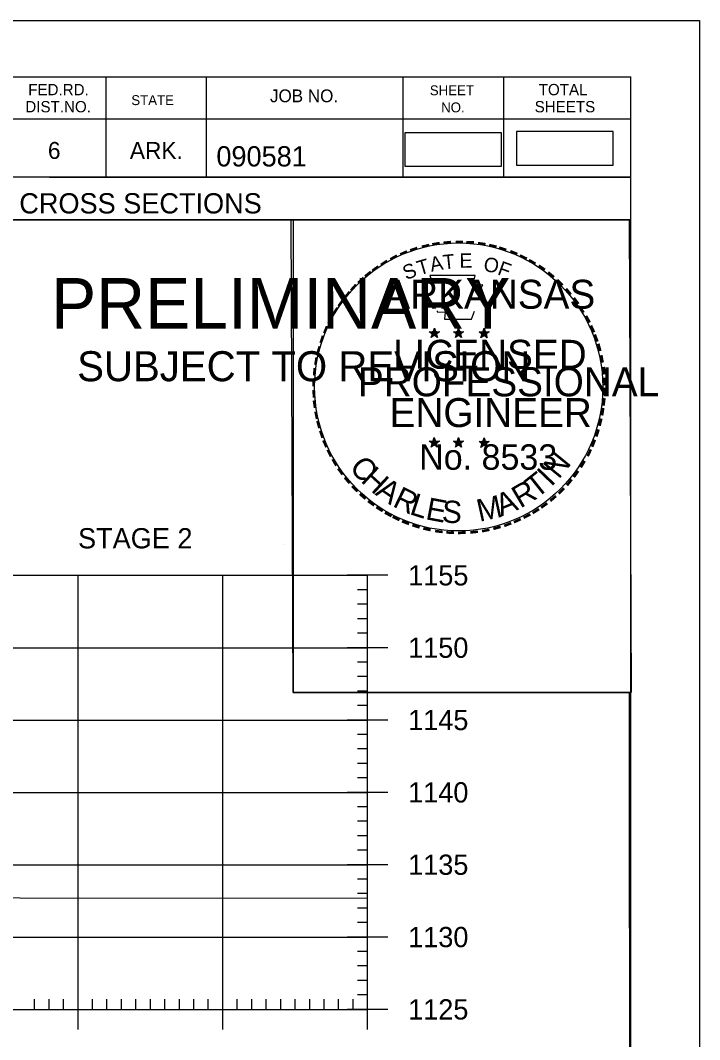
# Model space of a CAD drawing. Extents: x 1322838 to 1324533, y 339903 to 351025.
# Drawn here: x 1323819.7 to 1323866.6, y 342179.4 to 342249.8 of the extents above; entities that cross this region are included whole.
import ezdxf

# ---------------------------------------------------------------- set-up
doc = ezdxf.new("R2010")
doc.units = 0
for name, color, linetype in [('R_Axis', 7, 'Continuous'), ('R_Axis Annot', 7, 'Continuous'), ('R_Border', 7, 'Continuous'), ('R_Border PE', 7, 'Continuous'), ('R_Border Prem', 7, 'Continuous'), ('R_Drive', 7, 'Continuous'), ('R_Exist Surface', 7, 'Continuous'), ('R_Grid', 7, 'Continuous'), ('R_No Plot', 7, 'Continuous')]:
    doc.layers.add(name, color=color, linetype=linetype)

msp = doc.modelspace()

# ---------------------------------------------------------------- linework, layer by layer
at = {"layer": 'R_Axis'}
for p, q in [((1323845.115, 342211.482), (1323842.315, 342211.482)), ((1323843.715, 342181.482), (1323843.715, 342211.482)), ((1323843.715, 342210.482), (1323843.015, 342210.482)), ((1323843.715, 342209.482), (1323843.015, 342209.482)), ((1323843.715, 342208.482), (1323843.015, 342208.482)), ((1323843.715, 342207.482), (1323843.015, 342207.482)), ((1323845.115, 342206.482), (1323842.315, 342206.482)), ((1323843.715, 342205.482), (1323843.015, 342205.482)), ((1323843.715, 342204.482), (1323843.015, 342204.482)), ((1323843.715, 342203.482), (1323843.015, 342203.482)), ((1323843.715, 342202.482), (1323843.015, 342202.482)), ((1323845.115, 342201.482), (1323842.315, 342201.482)), ((1323843.715, 342200.482), (1323843.015, 342200.482)), ((1323843.715, 342199.482), (1323843.015, 342199.482)), ((1323843.715, 342198.482), (1323843.015, 342198.482)), ((1323843.715, 342197.482), (1323843.015, 342197.482)), ((1323845.115, 342196.482), (1323842.315, 342196.482)), ((1323843.715, 342195.482), (1323843.015, 342195.482)), ((1323843.715, 342194.482), (1323843.015, 342194.482)), ((1323843.715, 342193.482), (1323843.015, 342193.482)), ((1323843.715, 342192.482), (1323843.015, 342192.482)), ((1323845.115, 342191.482), (1323842.315, 342191.482)), ((1323843.715, 342190.482), (1323843.015, 342190.482)), ((1323843.715, 342189.482), (1323843.015, 342189.482)), ((1323843.715, 342188.482), (1323843.015, 342188.482)), ((1323843.715, 342187.482), (1323843.015, 342187.482)), ((1323845.115, 342186.482), (1323842.315, 342186.482)), ((1323843.715, 342185.482), (1323843.015, 342185.482)), ((1323843.715, 342184.482), (1323843.015, 342184.482)), ((1323823.715, 342180.082), (1323823.715, 342182.882)), ((1323833.715, 342180.082), (1323833.715, 342182.882)), ((1323843.715, 342183.482), (1323843.015, 342183.482)), ((1323843.715, 342180.082), (1323843.715, 342182.882)), ((1323820.715, 342181.482), (1323820.715, 342182.182)), ((1323821.715, 342181.482), (1323821.715, 342182.182)), ((1323822.715, 342181.482), (1323822.715, 342182.182)), ((1323824.715, 342181.482), (1323824.715, 342182.182)), ((1323825.715, 342181.482), (1323825.715, 342182.182)), ((1323826.715, 342181.482), (1323826.715, 342182.182)), ((1323827.715, 342181.482), (1323827.715, 342182.182)), ((1323828.715, 342181.482), (1323828.715, 342182.182)), ((1323829.715, 342181.482), (1323829.715, 342182.182)), ((1323830.715, 342181.482), (1323830.715, 342182.182)), ((1323831.715, 342181.482), (1323831.715, 342182.182)), ((1323832.715, 342181.482), (1323832.715, 342182.182)), ((1323834.715, 342181.482), (1323834.715, 342182.182)), ((1323835.715, 342181.482), (1323835.715, 342182.182)), ((1323836.715, 342181.482), (1323836.715, 342182.182)), ((1323837.715, 342181.482), (1323837.715, 342182.182)), ((1323838.715, 342181.482), (1323838.715, 342182.182)), ((1323839.715, 342181.482), (1323839.715, 342182.182)), ((1323840.715, 342181.482), (1323840.715, 342182.182)), ((1323841.715, 342181.482), (1323841.715, 342182.182)), ((1323842.715, 342181.482), (1323842.715, 342182.182)), ((1323843.715, 342182.482), (1323843.015, 342182.482)), ((1323563.715, 342181.482), (1323843.715, 342181.482)), ((1323845.115, 342181.482), (1323842.315, 342181.482))]:
    msp.add_line(p, q, dxfattribs=at)
at = {"layer": 'R_Border'}
for p, q in [((1323545.715, 342245.942), (1323861.895, 342245.942)), ((1323825.635, 342245.942), (1323825.635, 342239.002)), ((1323832.575, 342245.942), (1323832.575, 342239.002)), ((1323846.155, 342245.942), (1323846.155, 342239.002)), ((1323853.095, 342245.942), (1323853.095, 342239.002)), ((1323861.895, 342040.482), (1323861.895, 342245.942)), ((1323861.895, 342243.002), (1323818.795, 342243.002)), ((1323861.895, 342243.022), (1323861.895, 342243.022)), ((1323861.895, 342239.002), (1323818.795, 342239.002)), ((1323821.755, 342239.002), (1323861.895, 342239.002)), ((1323861.895, 342236.062), (1323799.255, 342236.062))]:
    msp.add_line(p, q, dxfattribs=at)
at = {"layer": 'R_Border PE'}
for p, q in [((1323847.98, 342228.318), (1323848.329, 342228.207)), ((1323847.98, 342228.318), (1323848.233, 342228.273)), ((1323847.98, 342228.318), (1323848.217, 342228.196)), ((1323848.113, 342227.91), (1323848.329, 342228.207)), ((1323848.113, 342227.91), (1323848.239, 342228.154)), ((1323848.113, 342227.91), (1323848.327, 342228.127)), ((1323848.329, 342228.572), (1323848.288, 342228.32)), ((1323848.542, 342227.91), (1323848.327, 342228.124)), ((1323848.329, 342228.207), (1323848.329, 342228.572)), ((1323848.329, 342228.572), (1323848.378, 342228.322)), ((1323848.676, 342228.318), (1323848.329, 342228.207)), ((1323848.542, 342227.91), (1323848.329, 342228.207)), ((1323848.676, 342228.318), (1323848.39, 342228.269)), ((1323848.542, 342227.91), (1323848.405, 342228.201)), ((1323848.676, 342228.318), (1323848.472, 342228.216)), ((1323849.65, 342228.318), (1323849.999, 342228.207)), ((1323849.65, 342228.318), (1323849.903, 342228.273)), ((1323849.65, 342228.318), (1323849.887, 342228.196)), ((1323849.783, 342227.91), (1323849.999, 342228.207)), ((1323849.783, 342227.91), (1323849.909, 342228.154)), ((1323849.783, 342227.91), (1323849.997, 342228.127)), ((1323849.999, 342228.572), (1323849.958, 342228.32)), ((1323850.212, 342227.91), (1323849.997, 342228.124)), ((1323849.999, 342228.207), (1323849.999, 342228.572)), ((1323849.999, 342228.572), (1323850.048, 342228.322)), ((1323850.346, 342228.318), (1323849.999, 342228.207)), ((1323850.212, 342227.91), (1323849.999, 342228.207)), ((1323850.346, 342228.318), (1323850.06, 342228.269)), ((1323850.212, 342227.91), (1323850.075, 342228.201)), ((1323850.346, 342228.318), (1323850.142, 342228.216)), ((1323851.414, 342228.306), (1323851.763, 342228.195)), ((1323851.414, 342228.306), (1323851.667, 342228.261)), ((1323851.414, 342228.306), (1323851.651, 342228.184)), ((1323851.547, 342227.898), (1323851.763, 342228.195)), ((1323851.547, 342227.898), (1323851.673, 342228.142)), ((1323851.547, 342227.898), (1323851.761, 342228.115)), ((1323851.763, 342228.56), (1323851.722, 342228.308)), ((1323851.976, 342227.898), (1323851.761, 342228.112)), ((1323851.763, 342228.195), (1323851.763, 342228.56)), ((1323851.763, 342228.56), (1323851.812, 342228.31)), ((1323852.11, 342228.306), (1323851.763, 342228.195)), ((1323851.976, 342227.898), (1323851.763, 342228.195)), ((1323852.11, 342228.306), (1323851.824, 342228.257)), ((1323851.976, 342227.898), (1323851.839, 342228.189)), ((1323852.11, 342228.306), (1323851.906, 342228.204)), ((1323848.325, 342220.999), (1323848.284, 342220.747)), ((1323848.325, 342220.634), (1323848.325, 342220.999)), ((1323848.325, 342220.999), (1323848.374, 342220.749)), ((1323849.994, 342220.999), (1323849.953, 342220.747)), ((1323849.994, 342220.634), (1323849.994, 342220.999)), ((1323849.994, 342220.999), (1323850.043, 342220.749)), ((1323851.761, 342220.989), (1323851.72, 342220.737)), ((1323851.761, 342220.624), (1323851.761, 342220.989)), ((1323851.761, 342220.989), (1323851.81, 342220.739)), ((1323847.976, 342220.745), (1323848.325, 342220.634)), ((1323847.976, 342220.745), (1323848.229, 342220.7)), ((1323847.976, 342220.745), (1323848.213, 342220.623)), ((1323848.109, 342220.337), (1323848.325, 342220.634)), ((1323848.109, 342220.337), (1323848.235, 342220.581)), ((1323848.109, 342220.337), (1323848.323, 342220.554)), ((1323848.538, 342220.337), (1323848.323, 342220.551)), ((1323848.672, 342220.745), (1323848.325, 342220.634)), ((1323848.538, 342220.337), (1323848.325, 342220.634)), ((1323848.672, 342220.745), (1323848.386, 342220.696)), ((1323848.538, 342220.337), (1323848.401, 342220.628)), ((1323848.672, 342220.745), (1323848.468, 342220.643)), ((1323849.645, 342220.745), (1323849.994, 342220.634)), ((1323849.645, 342220.745), (1323849.898, 342220.7)), ((1323849.645, 342220.745), (1323849.882, 342220.623)), ((1323849.778, 342220.337), (1323849.994, 342220.634)), ((1323849.778, 342220.337), (1323849.904, 342220.581)), ((1323849.778, 342220.337), (1323849.992, 342220.554)), ((1323850.207, 342220.337), (1323849.992, 342220.551)), ((1323850.341, 342220.745), (1323849.994, 342220.634)), ((1323850.207, 342220.337), (1323849.994, 342220.634)), ((1323850.341, 342220.745), (1323850.055, 342220.696)), ((1323850.207, 342220.337), (1323850.07, 342220.628)), ((1323850.341, 342220.745), (1323850.137, 342220.643)), ((1323851.412, 342220.735), (1323851.761, 342220.624)), ((1323851.412, 342220.735), (1323851.665, 342220.69)), ((1323851.412, 342220.735), (1323851.649, 342220.613)), ((1323851.545, 342220.327), (1323851.761, 342220.624)), ((1323851.545, 342220.327), (1323851.671, 342220.571)), ((1323851.545, 342220.327), (1323851.759, 342220.544)), ((1323851.974, 342220.327), (1323851.759, 342220.541)), ((1323852.108, 342220.735), (1323851.761, 342220.624)), ((1323851.974, 342220.327), (1323851.761, 342220.624)), ((1323852.108, 342220.735), (1323851.822, 342220.686)), ((1323851.974, 342220.327), (1323851.837, 342220.618)), ((1323852.108, 342220.735), (1323851.904, 342220.633))]:
    msp.add_line(p, q, dxfattribs=at)
for points in [[(1323848.021, 342232.196), (1323848.29, 342231.369)], [(1323851.532, 342231.274), (1323851.674, 342231.558), (1323850.989, 342231.534), (1323851.137, 342232.196), (1323848.021, 342232.196)], [(1323848.513, 342229.773), (1323848.513, 342229.686), (1323849.076, 342229.667), (1323849.022, 342229.194), (1323850.892, 342229.194), (1323851.093, 342229.73)], [(1323848.329, 342228.572), (1323848.542, 342227.91), (1323847.98, 342228.318), (1323848.676, 342228.318), (1323848.113, 342227.91), (1323848.329, 342228.572)], [(1323849.999, 342228.572), (1323850.212, 342227.91), (1323849.65, 342228.318), (1323850.346, 342228.318), (1323849.783, 342227.91), (1323849.999, 342228.572)], [(1323851.763, 342228.56), (1323851.976, 342227.898), (1323851.414, 342228.306), (1323852.11, 342228.306), (1323851.547, 342227.898), (1323851.763, 342228.56)], [(1323848.325, 342220.999), (1323848.538, 342220.337), (1323847.976, 342220.745), (1323848.672, 342220.745), (1323848.109, 342220.337), (1323848.325, 342220.999)], [(1323849.994, 342220.999), (1323850.207, 342220.337), (1323849.645, 342220.745), (1323850.341, 342220.745), (1323849.778, 342220.337), (1323849.994, 342220.999)], [(1323851.761, 342220.989), (1323851.974, 342220.327), (1323851.412, 342220.735), (1323852.108, 342220.735), (1323851.545, 342220.327), (1323851.761, 342220.989)]]:
    msp.add_lwpolyline(points, dxfattribs=at)
for centre, radius in [((1323848.328, 342228.206), 0.172), ((1323848.328, 342228.206), 0.145), ((1323848.328, 342228.206), 0.116), ((1323848.328, 342228.206), 0.0991), ((1323848.328, 342228.206), 0.0747), ((1323848.328, 342228.206), 0.0495), ((1323848.328, 342228.206), 0.0296), ((1323849.998, 342228.206), 0.172), ((1323849.998, 342228.206), 0.145), ((1323849.998, 342228.206), 0.116), ((1323849.998, 342228.206), 0.0991), ((1323849.998, 342228.206), 0.0747), ((1323849.998, 342228.206), 0.0495), ((1323849.998, 342228.206), 0.0296), ((1323851.762, 342228.194), 0.172), ((1323851.762, 342228.194), 0.145), ((1323851.762, 342228.194), 0.116), ((1323851.762, 342228.194), 0.0991), ((1323851.762, 342228.194), 0.0747), ((1323851.762, 342228.194), 0.0495), ((1323851.762, 342228.194), 0.0296), ((1323848.324, 342220.633), 0.172), ((1323848.324, 342220.633), 0.145), ((1323848.324, 342220.633), 0.116), ((1323848.324, 342220.633), 0.0991), ((1323848.324, 342220.633), 0.0747), ((1323848.324, 342220.633), 0.0495), ((1323848.324, 342220.633), 0.0296), ((1323849.993, 342220.633), 0.172), ((1323849.993, 342220.633), 0.145), ((1323849.993, 342220.633), 0.116), ((1323849.993, 342220.633), 0.0991), ((1323849.993, 342220.633), 0.0747), ((1323849.993, 342220.633), 0.0495), ((1323849.993, 342220.633), 0.0296), ((1323851.76, 342220.623), 0.172), ((1323851.76, 342220.623), 0.145), ((1323851.76, 342220.623), 0.116), ((1323851.76, 342220.623), 0.0991), ((1323851.76, 342220.623), 0.0747), ((1323851.76, 342220.623), 0.0495), ((1323851.76, 342220.623), 0.0296)]:
    msp.add_circle(centre, radius, dxfattribs=at)
at = {"layer": 'R_Drive'}
for points in [[(1323846.285, 342239.764), (1323852.968, 342239.764), (1323852.968, 342242.074), (1323846.285, 342242.074)], [(1323853.999, 342239.836), (1323860.682, 342239.836), (1323860.682, 342242.147), (1323853.999, 342242.147)]]:
    msp.add_lwpolyline(points, close=True, dxfattribs=at)
at = {"layer": 'R_Exist Surface'}
msp.add_lwpolyline([(1323780.633, 342189.331), (1323819.688, 342189.188), (1323843.715, 342189.173)], dxfattribs=at)
at = {"layer": 'R_Grid'}
for p, q in [((1323563.715, 342211.482), (1323843.715, 342211.482)), ((1323823.715, 342181.482), (1323823.715, 342211.482)), ((1323833.715, 342181.482), (1323833.715, 342211.482)), ((1323843.715, 342181.482), (1323843.715, 342211.482)), ((1323563.715, 342206.482), (1323843.715, 342206.482)), ((1323563.715, 342201.482), (1323843.715, 342201.482)), ((1323563.715, 342196.482), (1323843.715, 342196.482)), ((1323563.715, 342191.482), (1323843.715, 342191.482)), ((1323563.715, 342186.482), (1323843.715, 342186.482)), ((1323563.715, 342181.482), (1323843.715, 342181.482))]:
    msp.add_line(p, q, dxfattribs=at)
at = {"layer": 'R_No Plot'}
for p, q in [((1323533.315, 342249.837), (1323866.648, 342249.837)), ((1323837.93, 342213.607), (1323837.93, 342213.607))]:
    msp.add_line(p, q, dxfattribs=at)
for points in [[(1323533.308, 342249.837), (1323866.648, 342249.837), (1323866.648, 342036.499), (1323533.308, 342036.499)], [(1323779.635, 342245.942), (1323799.255, 342245.942), (1323799.255, 342236.062), (1323815.368, 342236.062), (1323838.567, 342236.062), (1323838.567, 342203.392), (1323861.775, 342203.392), (1323861.895, 342040.482), (1323545.715, 342040.482), (1323545.715, 342245.942)], [(1323838.427, 342236.062), (1323861.775, 342236.062), (1323861.915, 342203.392), (1323838.567, 342203.392)]]:
    msp.add_lwpolyline(points, close=True, dxfattribs=at)
msp.add_circle((1323850.007, 342224.502), 9.952, dxfattribs=at)

# ---------------------------------------------------------------- texts
at = {"layer": 'R_Axis Annot'}
for s, p in [('STAGE 2', (1323823.715, 342213.344)), ('1155', (1323846.515, 342210.782)), ('1150', (1323846.515, 342205.782)), ('1145', (1323846.515, 342200.782)), ('1140', (1323846.515, 342195.782)), ('1135', (1323846.515, 342190.782)), ('1130', (1323846.515, 342185.782)), ('1125', (1323846.515, 342180.782))]:
    msp.add_text(s, height=1.4, dxfattribs=at).set_placement(p)
at = {"layer": 'R_Border'}
for s, height, p in [('FED.RD.', 0.7819, (1323820.275, 342244.662)), ('JOB NO.', 0.8792, (1323836.975, 342244.182)), ('SHEET', 0.684, (1323848.015, 342244.662)), ('TOTAL', 0.7819, (1323855.535, 342244.662)), ('DIST.NO.', 0.7819, (1323820.075, 342243.482)), ('STATE', 0.684, (1323827.395, 342243.982)), ('NO.', 0.684, (1323848.795, 342243.482)), ('SHEETS', 0.7819, (1323855.255, 342243.482)), ('6', 1.172, (1323821.635, 342240.262)), ('ARK.', 1.1723, (1323827.295, 342240.262)), ('090581', 1.4, (1323833.271, 342239.742)), ('CROSS SECTIONS', 1.4, (1323819.659, 342236.493))]:
    msp.add_text(s, height=height, rotation=360, dxfattribs=at).set_placement(p)
at = {"layer": 'R_Border PE'}
for s, height, rotation, p in [('-', 1.6, 13.63015, (1323847.519, 342233.564)), ('-', 1.6, 10.21935, (1323848.197, 342233.726)), ('-', 1.6, 5.89682, (1323848.926, 342233.836)), ('-', 1.6, 0.18623, (1323849.698, 342233.908)), ('-', 1.6, 357.74304, (1323850.421, 342233.895)), ('-', 1.6, 352.16172, (1323851.165, 342233.839)), ('-', 1.6, 347.20489, (1323851.884, 342233.725)), ('-', 1.6, 28.79182, (1323845.502, 342232.737)), ('-', 1.6, 24.30721, (1323846.135, 342233.054)), ('-', 1.6, 19.17608, (1323846.769, 342233.323)), ('T', 1, 6.02276, (1323848.965, 342232.622)), ('E', 1, 0.83234, (1323850.07, 342232.732)), ('-', 1.6, 342.3362, (1323852.519, 342233.57)), ('-', 1.6, 337.85509, (1323853.254, 342233.347)), ('-', 1.6, 334.12109, (1323853.885, 342233.076)), ('-', 1.6, 36.23174, (1323844.327, 342231.972)), ('-', 1.6, 34.06357, (1323844.905, 342232.367)), ('S', 1, 21.59401, (1323846.376, 342231.874)), ('T', 1, 16.4036, (1323847.29, 342232.205)), ('A', 1, 11.21318, (1323848.116, 342232.456)), ('O', 1, 350.4515, (1323851.674, 342232.522)), ('F', 1, 340.07066, (1323852.628, 342232.294)), ('-', 1.6, 329.64089, (1323854.464, 342232.793)), ('-', 1.6, 325.86266, (1323855.107, 342232.432)), ('-', 1.6, 38.95066, (1323843.851, 342231.594)), ('-', 1.6, 320.52971, (1323855.717, 342232.006)), ('-', 1.6, 48.42305, (1323842.97, 342230.699)), ('-', 1.6, 42.96224, (1323843.418, 342231.177)), ('ARKANSAS', 2, 360, (1323844.874, 342229.908)), ('-', 1.6, 315.57859, (1323856.316, 342231.518)), ('-', 1.6, 50.61417, (1323842.567, 342230.213)), ('-', 1.6, 309.87973, (1323856.885, 342230.968)), ('-', 1.6, 54.23247, (1323842.154, 342229.646)), ('-', 1.6, 306.65218, (1323857.41, 342230.366)), ('-', 1.4, 303.67529, (1323857.896, 342229.798)), ('-', 1.6, 62.87135, (1323841.516, 342228.505)), ('-', 1.6, 58.07063, (1323841.829, 342229.119)), ('-', 1.6, 299.66835, (1323858.215, 342229.191)), ('-', 1.6, 67.77427, (1323841.257, 342227.894)), ('-', 1.6, 294.66279, (1323858.539, 342228.579)), ('-', 1.6, 72.39447, (1323841.038, 342227.264)), ('DWB', 0.01, 360, (1323848.316, 342228.201)), ('DWB', 0.01, 360, (1323849.986, 342228.201)), ('DWB', 0.01, 360, (1323851.75, 342228.191)), ('-', 1.6, 290.57283, (1323858.796, 342228.002)), ('-', 1.6, 75.46096, (1323840.841, 342226.55)), ('LICENSED', 2, 360, (1323845.472, 342225.759)), ('-', 1.6, 285.12326, (1323859.03, 342227.422)), ('-', 1.6, 81.20126, (1323840.709, 342225.837)), ('-', 1.6, 280.54934, (1323859.23, 342226.68)), ('-', 1.6, 85.18634, (1323840.633, 342225.146)), ('PROFESSIONAL', 2, 360, (1323843.048, 342223.855)), ('-', 1.6, 276.59616, (1323859.392, 342225.912)), ('-', 1.6, 274.33011, (1323859.452, 342225.19)), ('-', 1.6, 89.06224, (1323840.608, 342224.445)), ('-', 1.6, 269.94067, (1323859.486, 342224.558)), ('-', 1.6, 94.19588, (1323840.643, 342223.72)), ('ENGINEER', 2, 360, (1323845.235, 342221.73)), ('-', 1.6, 263.5172, (1323859.467, 342223.892)), ('-', 1.6, 98.94793, (1323840.715, 342223.053)), ('-', 1.6, 260.99529, (1323859.396, 342223.238)), ('-', 1.6, 101.71495, (1323840.85, 342222.32)), ('-', 1.6, 255.7626, (1323859.286, 342222.56)), ('-', 1.6, 105.45785, (1323841.012, 342221.725)), ('-', 1.6, 252.86809, (1323859.105, 342221.84)), ('-', 1.6, 109.08742, (1323841.227, 342221.094)), ('-', 1.6, 247.88866, (1323858.882, 342221.167)), ('-', 1.6, 114.06432, (1323841.481, 342220.498)), ('-', 1.6, 115.72885, (1323841.786, 342219.88)), ('No. 8533', 1.757, 360, (1323847.278, 342218.779)), ('DWB', 0.01, 360, (1323848.312, 342220.629)), ('DWB', 0.01, 360, (1323849.981, 342220.629)), ('DWB', 0.01, 360, (1323851.748, 342220.619)), ('-', 1.6, 244.61971, (1323858.62, 342220.538)), ('-', 1.6, 120.44712, (1323842.143, 342219.294)), ('C', 1.54, 309.95483, (1323842.4, 342218.925)), ('N', 1.54, 50.78344, (1323856.914, 342218.078)), ('-', 1.6, 125.89344, (1323842.546, 342218.733)), ('H', 1.54, 317.38726, (1323843.185, 342217.988)), ('I', 1.54, 46.30332, (1323856.392, 342217.558)), ('-', 1.6, 239.07125, (1323858.226, 342219.786)), ('-', 1.6, 130.71812, (1323843.008, 342218.181)), ('T', 1.54, 38.42805, (1323855.38, 342216.748)), ('-', 1.6, 231.25377, (1323857.394, 342218.567)), ('-', 1.6, 233.84524, (1323857.824, 342219.133)), ('-', 1.6, 134.22381, (1323843.525, 342217.636)), ('A', 1.54, 325.55777, (1323844.18, 342217.084)), ('R', 1.54, 334.31873, (1323845.378, 342216.283)), ('R', 1.54, 30.55277, (1323854.267, 342216.086)), ('-', 1.6, 225.76533, (1323856.915, 342218.003)), ('-', 1.6, 138.93382, (1323844.05, 342217.172)), ('-', 1.6, 144.64634, (1323844.606, 342216.766)), ('L', 1.54, 342.19401, (1323846.548, 342215.727)), ('E', 1.54, 349.33121, (1323847.665, 342215.365)), ('S', 1.54, 356.46841, (1323848.818, 342215.144)), ('M', 1.54, 12.44038, (1323851.439, 342215.178)), ('A', 1.54, 21.7918, (1323852.935, 342215.535)), ('-', 1.6, 221.08509, (1323856.393, 342217.494)), ('-', 1.6, 148.08978, (1323845.167, 342216.395)), ('-', 1.6, 212.24909, (1323855.31, 342216.635)), ('-', 1.6, 215.73633, (1323855.844, 342217.022)), ('-', 1.6, 151.57039, (1323845.746, 342216.07)), ('-', 1.6, 154.60019, (1323846.268, 342215.823)), ('-', 1.6, 158.56121, (1323846.892, 342215.569)), ('-', 1.6, 204.25161, (1323854.128, 342215.97)), ('-', 1.6, 207.35684, (1323854.752, 342216.289)), ('-', 1.6, 162.79826, (1323847.579, 342215.356)), ('-', 1.6, 167.55551, (1323848.294, 342215.192)), ('-', 1.6, 173.11546, (1323849.066, 342215.082)), ('-', 1.6, 176.51827, (1323849.814, 342215.029)), ('-', 1.6, 185.81666, (1323851.367, 342215.124)), ('-', 1.6, 191.28576, (1323852.103, 342215.256)), ('-', 1.6, 195.47429, (1323852.832, 342215.455)), ('-', 1.6, 200.71842, (1323853.509, 342215.697)), ('-', 1.6, 181.59176, (1323850.558, 342215.048))]:
    msp.add_text(s, height=height, rotation=rotation, dxfattribs=at).set_placement(p)
at = {"layer": 'R_Border Prem'}
for s, height, p in [('PRELIMINARY', 3.5, (1323821.847, 342228.526)), ('DWB', 0.01, (1323822.593, 342230.375)), ('SUBJECT TO REVISION', 2.07511, (1323823.656, 342224.897))]:
    msp.add_text(s, height=height, rotation=360, dxfattribs=at).set_placement(p)

doc.saveas('drawing.dxf')
